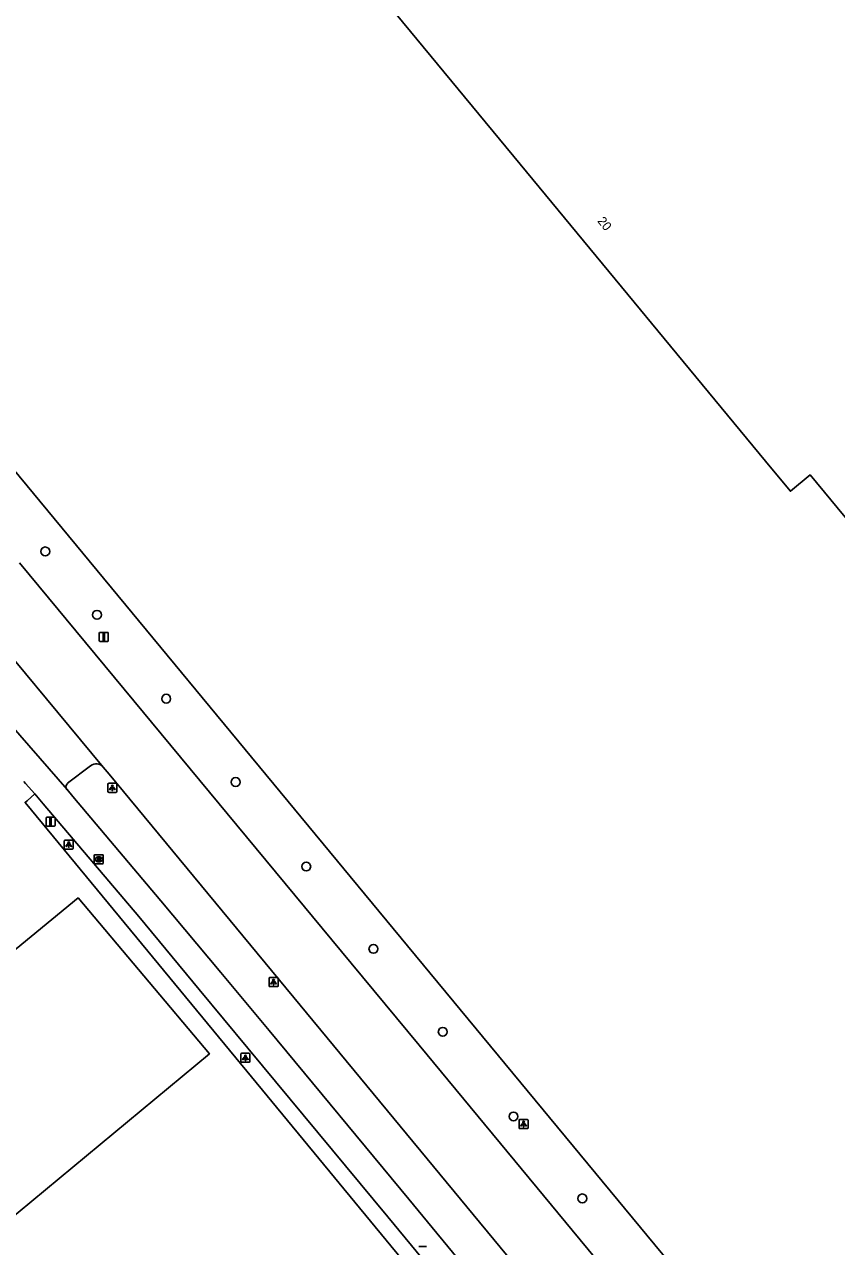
# Model space of a CAD drawing. Extents: x 156141 to 158132, y 385651 to 388399.
# Drawn here: x 157305.1 to 157394.9, y 386786.6 to 386921.8 of the extents above; entities that cross this region are included whole.
import ezdxf

# ---------------------------------------------------------------- set-up
doc = ezdxf.new("R2010")
doc.units = 0
for name, color, linetype in [('IMGEO_Berm_groen', 7, 'Continuous'), ('IMGEO_Boom', 7, 'Continuous'), ('IMGEO_Fietspad_gesloten', 7, 'Continuous'), ('IMGEO_Hek', 7, 'Continuous'), ('IMGEO_Lichtpunt', 7, 'Continuous'), ('IMGEO_Pand', 7, 'Continuous'), ('IMGEO_Pand_nummerreeks', 7, 'Continuous'), ('IMGEO_Rijbaan_lokaal_gesloten', 7, 'Continuous'), ('IMGEO_Rijbaan_lokaal_open', 7, 'Continuous'), ('IMGEO_Rioolput', 7, 'Continuous'), ('IMGEO_Verkeersbordpaal', 7, 'Continuous')]:
    doc.layers.add(name, color=color, linetype=linetype)

msp = doc.modelspace()

# ---------------------------------------------------------------- linework, layer by layer
at = {"layer": 'IMGEO_Berm_groen'}
for points in [[(157284.84, 386895.53), (157300.59, 386876.54), (157345.88, 386821.79), (157383.13, 386776.76), (157405.26, 386750), (157412.6, 386741.13)], [(157442.13, 386652.37), (157442.14, 386652.48), (157442.78, 386668.9), (157366.55, 386759.48), (157367.45, 386760.21), (157328.47, 386807.48), (157305.15, 386835.75), (157305.37, 386835.93), (157306.25, 386836.69)]]:
    msp.add_lwpolyline(points, dxfattribs=at)
at = {"layer": 'IMGEO_Boom'}
for centre in [(157307.39, 386863.52), (157313.11, 386856.51), (157320.77, 386847.22), (157328.45, 386838), (157336.26, 386828.65), (157343.69, 386819.54), (157351.36, 386810.37), (157359.19, 386801), (157366.8, 386791.93)]:
    msp.add_circle(centre, 0.489, dxfattribs=at)
at = {"layer": 'IMGEO_Fietspad_gesloten'}
for points in [[(157305.03, 386838.05), (157305.21, 386837.84), (157306.25, 386836.69)], [(157306.25, 386836.69), (157307.17, 386835.58), (157317.74, 386823.13), (157324.43, 386815.04), (157329.8, 386808.57), (157345.28, 386789.91), (157378.22, 386750), (157413.31, 386707.49), (157450.57, 386662.3)], [(157388.04, 386742.79), (157382.1, 386750), (157347.61, 386791.86), (157332.14, 386810.5), (157326.82, 386816.91), (157320.17, 386824.85), (157310.45, 386836.4), (157309.8, 386837.16)]]:
    msp.add_lwpolyline(points, dxfattribs=at)
at = {"layer": 'IMGEO_Hek'}
for points in [[(157300.59, 386876.54), (157345.88, 386821.79)], [(157305.15, 386835.75), (157328.47, 386807.48)], [(157345.88, 386821.79), (157383.13, 386776.76)], [(157328.47, 386807.48), (157367.45, 386760.21)]]:
    msp.add_lwpolyline(points, dxfattribs=at)
at = {"layer": 'IMGEO_Lichtpunt'}
for p, q in [((157314.31, 386837.76), (157314.31, 386836.96)), ((157314.31, 386837.76), (157314.31, 386836.96)), ((157315.22, 386837.86), (157314.41, 386837.86)), ((157315.22, 386837.86), (157314.41, 386837.86)), ((157315.31, 386836.96), (157315.31, 386837.76)), ((157315.31, 386836.96), (157315.31, 386837.76)), ((157314.41, 386836.86), (157315.22, 386836.86)), ((157314.41, 386836.86), (157315.22, 386836.86)), ((157309.49, 386831.48), (157309.49, 386830.68)), ((157309.49, 386831.48), (157309.49, 386830.68)), ((157310.39, 386831.58), (157309.59, 386831.58)), ((157310.39, 386831.58), (157309.59, 386831.58)), ((157309.59, 386830.58), (157310.39, 386830.58)), ((157309.59, 386830.58), (157310.39, 386830.58)), ((157310.49, 386830.68), (157310.49, 386831.48)), ((157310.49, 386830.68), (157310.49, 386831.48)), ((157332.14, 386816.27), (157332.14, 386815.46)), ((157332.14, 386816.27), (157332.14, 386815.46)), ((157333.05, 386816.37), (157332.24, 386816.37)), ((157333.05, 386816.37), (157332.24, 386816.37)), ((157333.14, 386815.46), (157333.14, 386816.27)), ((157333.14, 386815.46), (157333.14, 386816.27)), ((157332.24, 386815.37), (157333.05, 386815.37)), ((157332.24, 386815.37), (157333.05, 386815.37)), ((157329.03, 386807.89), (157329.03, 386807.09)), ((157329.03, 386807.89), (157329.03, 386807.09)), ((157329.93, 386807.99), (157329.13, 386807.99)), ((157329.93, 386807.99), (157329.13, 386807.99)), ((157330.03, 386807.09), (157330.03, 386807.89)), ((157330.03, 386807.09), (157330.03, 386807.89)), ((157329.13, 386806.99), (157329.93, 386806.99)), ((157329.13, 386806.99), (157329.93, 386806.99)), ((157359.8, 386800.56), (157359.8, 386799.75)), ((157359.8, 386800.56), (157359.8, 386799.75)), ((157360.7, 386800.66), (157359.89, 386800.66)), ((157360.7, 386800.66), (157359.89, 386800.66)), ((157359.89, 386799.66), (157360.7, 386799.66)), ((157359.89, 386799.66), (157360.7, 386799.66)), ((157360.8, 386799.75), (157360.8, 386800.56)), ((157360.8, 386799.75), (157360.8, 386800.56))]:
    msp.add_line(p, q, dxfattribs=at)
for points in [[(157314.69, 386837.43), (157314.73, 386837.4), (157314.54, 386837.14), (157314.5, 386837.16), (157314.69, 386837.43)], [(157314.79, 386837.38), (157314.84, 386837.38), (157314.84, 386837.06), (157314.79, 386837.06), (157314.79, 386837.38)], [(157314.9, 386837.4), (157314.94, 386837.43), (157315.12, 386837.16), (157315.09, 386837.14), (157314.9, 386837.4)], [(157309.87, 386831.15), (157309.9, 386831.12), (157309.72, 386830.86), (157309.68, 386830.89), (157309.87, 386831.15)], [(157309.97, 386831.1), (157310.01, 386831.1), (157310.01, 386830.78), (157309.97, 386830.78), (157309.97, 386831.1)], [(157310.08, 386831.12), (157310.12, 386831.15), (157310.3, 386830.88), (157310.26, 386830.86), (157310.08, 386831.12)], [(157332.52, 386815.93), (157332.56, 386815.91), (157332.37, 386815.64), (157332.33, 386815.67), (157332.52, 386815.93)], [(157332.62, 386815.89), (157332.67, 386815.89), (157332.67, 386815.56), (157332.62, 386815.56), (157332.62, 386815.89)], [(157332.73, 386815.91), (157332.77, 386815.93), (157332.95, 386815.67), (157332.92, 386815.64), (157332.73, 386815.91)], [(157329.41, 386807.56), (157329.45, 386807.53), (157329.26, 386807.27), (157329.22, 386807.29), (157329.41, 386807.56)], [(157329.51, 386807.51), (157329.56, 386807.51), (157329.56, 386807.19), (157329.51, 386807.19), (157329.51, 386807.51)], [(157329.62, 386807.53), (157329.66, 386807.56), (157329.84, 386807.29), (157329.81, 386807.27), (157329.62, 386807.53)], [(157360.17, 386800.22), (157360.21, 386800.2), (157360.03, 386799.93), (157359.99, 386799.96), (157360.17, 386800.22)], [(157360.28, 386800.18), (157360.32, 386800.18), (157360.32, 386799.85), (157360.28, 386799.85), (157360.28, 386800.18)], [(157360.39, 386800.2), (157360.42, 386800.22), (157360.61, 386799.96), (157360.57, 386799.93), (157360.39, 386800.2)]]:
    msp.add_lwpolyline(points, dxfattribs=at)
for centre in [(157314.81, 386837.56), (157309.99, 386831.28), (157332.64, 386816.07), (157329.53, 386807.69), (157360.3, 386800.36)]:
    msp.add_circle(centre, 0.0994, dxfattribs=at)
for centre, start, end in [((157314.41, 386837.76), 90, 180), ((157314.41, 386837.76), 90, 180), ((157315.22, 386837.76), 0, 90), ((157315.22, 386837.76), 0, 90), ((157314.41, 386836.96), 180, 270), ((157314.41, 386836.96), 180, 270), ((157315.22, 386836.96), 270, 0), ((157315.22, 386836.96), 270, 360), ((157309.59, 386831.48), 90, 180), ((157309.59, 386831.48), 90, 180), ((157309.59, 386830.68), 180, 270), ((157309.59, 386830.68), 180, 270), ((157310.39, 386831.48), 0, 90), ((157310.39, 386831.48), 0, 90), ((157310.39, 386830.68), 270, 0), ((157310.39, 386830.68), 270, 360), ((157332.24, 386816.27), 90, 180), ((157332.24, 386816.27), 90, 180), ((157333.05, 386816.27), 0, 90), ((157333.05, 386816.27), 0, 90), ((157332.24, 386815.46), 180, 270), ((157332.24, 386815.46), 180, 270), ((157333.05, 386815.46), 270, 0), ((157333.05, 386815.46), 270, 360), ((157329.13, 386807.89), 90, 180), ((157329.13, 386807.89), 90, 180), ((157329.93, 386807.89), 0, 90), ((157329.93, 386807.89), 0, 90), ((157329.13, 386807.09), 180, 270), ((157329.13, 386807.09), 180, 270), ((157329.93, 386807.09), 270, 0), ((157329.93, 386807.09), 270, 360), ((157359.89, 386800.56), 90, 180), ((157359.89, 386800.56), 90, 180), ((157359.89, 386799.75), 180, 270), ((157359.89, 386799.75), 180, 270), ((157360.7, 386800.56), 0, 90), ((157360.7, 386800.56), 0, 90), ((157360.7, 386799.75), 270, 0), ((157360.7, 386799.75), 270, 360)]:
    msp.add_arc(centre, 0.0946, start, end, dxfattribs=at)
at = {"layer": 'IMGEO_Pand'}
msp.add_lwpolyline([(157445.3, 386807.51), (157392, 386871.98), (157389.82, 386870.18), (157387.78, 386872.65), (157359.93, 386906.36), (157346.19, 386922.98), (157341.64, 386928.5), (157340.56, 386927.61), (157338.66, 386929.88), (157339.76, 386930.78), (157334.74, 386936.85), (157344.84, 386945.23), (157345.13, 386945.47), (157345.28, 386945.29), (157354.84, 386933.77), (157362.27, 386939.92), (157380.47, 386954.96), (157483.87, 387040.42)], dxfattribs=at)
at = {"layer": 'IMGEO_Rijbaan_lokaal_gesloten'}
for points in [[(157394.65, 386753.39), (157378.74, 386772.62), (157348.75, 386808.9), (157341.23, 386817.97), (157304.54, 386862.26)], [(157298.9, 386857.58), (157313.81, 386839.66)], [(157313.81, 386839.66), (157314.45, 386838.88), (157335.58, 386813.32), (157387.92, 386750), (157391.48, 386745.7)]]:
    msp.add_lwpolyline(points, dxfattribs=at)
at = {"layer": 'IMGEO_Rijbaan_lokaal_open'}
for points in [[(157309.8, 386837.16), (157295.33, 386853.77)], [(157312.41, 386839.8), (157309.84, 386837.86)], [(157193.85, 386721.61), (157270.72, 386784.62), (157281.68, 386771.58), (157325.55, 386807.94), (157311.02, 386825.18), (157281.44, 386800.89), (157281.81, 386800.41), (157260.93, 386783.3), (157259.77, 386784.62), (157114.02, 386663.98)]]:
    msp.add_lwpolyline(points, dxfattribs=at)
for centre, radius, start, end in [((157313.04, 386839), 1.02, 40.6682, 128.5243), ((157310.19, 386837.48), 0.515, 133.1036, 219.5816)]:
    msp.add_arc(centre, radius, start, end, dxfattribs=at)
at = {"layer": 'IMGEO_Rioolput'}
for p, q in [((157312.8, 386829.03), (157312.8, 386829.88)), ((157312.88, 386829.95), (157313.73, 386829.95)), ((157313.29, 386829.73), (157313.32, 386829.73)), ((157313.31, 386829.17), (157313.29, 386829.17)), ((157313.81, 386829.88), (157313.81, 386829.03)), ((157313.73, 386828.95), (157312.88, 386828.95)), ((157348.71, 386786.6), (157349.56, 386786.6))]:
    msp.add_line(p, q, dxfattribs=at)
for points in [[(157312.8, 386829.03), (157312.8, 386829.88)], [(157312.88, 386829.95), (157313.73, 386829.95)], [(157313.39, 386829.65), (157313.14, 386829.65), (157313.14, 386829.25)], [(157313.14, 386829.25), (157313.27, 386829.25), (157313.27, 386829.42), (157313.28, 386829.42)], [(157313.32, 386829.57), (157313.27, 386829.57), (157313.27, 386829.49)], [(157313.27, 386829.49), (157313.32, 386829.49)], [(157313.32, 386829.39), (157313.39, 386829.25), (157313.53, 386829.25), (157313.47, 386829.38)], [(157313.81, 386829.88), (157313.81, 386829.03)], [(157313.73, 386828.95), (157312.88, 386828.95)], [(157348.71, 386786.6), (157349.56, 386786.6)]]:
    msp.add_lwpolyline(points, dxfattribs=at)
for centre, radius, start, end in [((157312.88, 386829.88), 0.0765, 91.552, 178.448), ((157312.88, 386829.88), 0.0765, 91.552, 178.448), ((157313.27, 386829.36), 0.0533, 26.0293, 88.6989), ((157313.32, 386829.48), 0.0964, 77.0061, 93.1865), ((157313.3, 386829.68), 0.19, 274.7715, 282.9687), ((157313.34, 386829.53), 0.0378, 276.6634, 79.6772), ((157313.39, 386829.54), 0.109, 350.3612, 89.416), ((157313.39, 386829.54), 0.112, 277.5842, 350.9817), ((157313.37, 386829.33), 0.108, 29.5134, 73.7905), ((157313.73, 386829.88), 0.0765, 1.552, 88.448), ((157313.73, 386829.88), 0.0765, 1.552, 88.448), ((157312.88, 386829.03), 0.0765, 181.552, 268.448), ((157312.88, 386829.03), 0.0765, 181.552, 268.448), ((157313.73, 386829.03), 0.0765, 271.552, 358.448), ((157313.73, 386829.03), 0.0765, 271.552, 358.448)]:
    msp.add_arc(centre, radius, start, end, dxfattribs=at)
for centre, major_axis, ratio, start_param, end_param in [((157313.29, 386829.45), (-0.387, 0.002), 0.722429, 4.712389, 7.853982), ((157313.32, 386829.45), (-0.39, 0.002), 0.717154, 1.570796, 4.712389)]:
    msp.add_ellipse(centre, major_axis=major_axis, ratio=ratio, start_param=start_param, end_param=end_param, dxfattribs=at)
at = {"layer": 'IMGEO_Verkeersbordpaal'}
for p, q in [((157313.37, 386853.66), (157313.37, 386854.46)), ((157313.37, 386854.46), (157313.37, 386853.66)), ((157313.47, 386854.56), (157314.26, 386854.56)), ((157314.26, 386854.56), (157313.47, 386854.56)), ((157314.26, 386853.56), (157313.47, 386853.56)), ((157313.47, 386853.56), (157314.26, 386853.56)), ((157314.36, 386854.46), (157314.36, 386853.66)), ((157314.36, 386853.66), (157314.36, 386854.46)), ((157307.49, 386833.21), (157307.49, 386834.01)), ((157307.49, 386834.01), (157307.49, 386833.21)), ((157307.59, 386834.11), (157308.38, 386834.11)), ((157308.38, 386834.11), (157307.59, 386834.11)), ((157308.48, 386834.01), (157308.48, 386833.21)), ((157308.48, 386833.21), (157308.48, 386834.01)), ((157308.38, 386833.11), (157307.59, 386833.11)), ((157307.59, 386833.11), (157308.38, 386833.11))]:
    msp.add_line(p, q, dxfattribs=at)
for points in [[(157313.79, 386854.43), (157313.94, 386854.43), (157313.94, 386853.68), (157313.79, 386853.68), (157313.79, 386854.43)], [(157307.91, 386833.99), (157308.06, 386833.99), (157308.06, 386833.24), (157307.91, 386833.24), (157307.91, 386833.99)]]:
    msp.add_lwpolyline(points, dxfattribs=at)
for centre, start, end in [((157313.47, 386854.46), 90, 180), ((157313.47, 386854.46), 90, 180), ((157313.47, 386853.66), 180, 270), ((157313.47, 386853.66), 180, 270), ((157314.26, 386854.46), 0, 90), ((157314.26, 386854.46), 360, 90), ((157314.26, 386853.66), 270, 0), ((157314.26, 386853.66), 270, 0), ((157307.59, 386834.01), 90, 180), ((157307.59, 386834.01), 90, 180), ((157307.59, 386833.21), 180, 270), ((157307.59, 386833.21), 180, 270), ((157308.38, 386834.01), 0, 90), ((157308.38, 386834.01), 360, 90), ((157308.38, 386833.21), 270, 0), ((157308.38, 386833.21), 270, 0)]:
    msp.add_arc(centre, 0.1, start, end, dxfattribs=at)

# ---------------------------------------------------------------- texts
at = {"layer": 'IMGEO_Pand_nummerreeks'}
msp.add_text('20', height=1, rotation=309.5706, dxfattribs=at).set_placement((157368.41, 386900.05))

doc.saveas('drawing.dxf')
